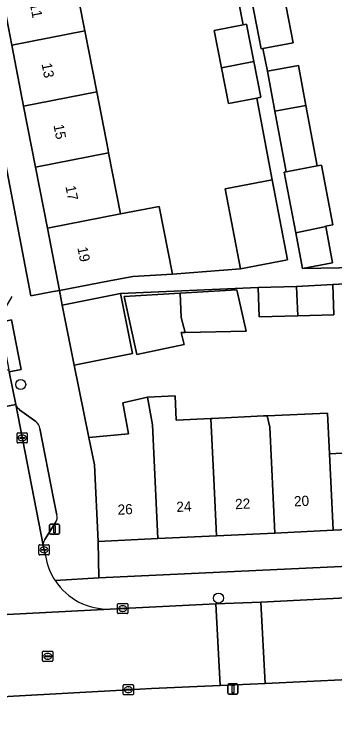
# Model space of a CAD drawing. Extents: x 159053 to 160042, y 380449 to 381423.
# Drawn here: x 159840.4 to 159871.8, y 380865.8 to 380935.9 of the extents above; entities that cross this region are included whole.
import ezdxf

# ---------------------------------------------------------------- set-up
doc = ezdxf.new("R2010")
doc.units = 0
for name, color, linetype in [('IMGEO_Berm_groen', 7, 'Continuous'), ('IMGEO_Boom', 7, 'Continuous'), ('IMGEO_Erf', 7, 'Continuous'), ('IMGEO_Kolk', 7, 'Continuous'), ('IMGEO_Lichtmast', 7, 'Continuous'), ('IMGEO_Muur', 7, 'Continuous'), ('IMGEO_Pand', 7, 'Continuous'), ('IMGEO_Pand_nummerreeks', 7, 'Continuous'), ('IMGEO_Parkeervlak_open', 7, 'Continuous'), ('IMGEO_Rijbaan_lokaal_open', 7, 'Continuous'), ('IMGEO_Rioolput', 7, 'Continuous'), ('IMGEO_Voetpad_open', 7, 'Continuous')]:
    doc.layers.add(name, color=color, linetype=linetype)

msp = doc.modelspace()

# ---------------------------------------------------------------- linework, layer by layer
at = {"layer": 'IMGEO_Berm_groen'}
msp.add_lwpolyline([(159959.824, 380861.119), (159960.216, 380871.439), (159957.703, 380871.452), (159941.767, 380871.714), (159929.567, 380871.92), (159916.501, 380872.138), (159915.273, 380872.126), (159914.096, 380872.13), (159905.029, 380872.069), (159899.01, 380871.816), (159895.755, 380871.653), (159873.175, 380870.588), (159865.01, 380870.195), (159860.577, 380869.987), (159853.852, 380869.682), (159851.567, 380869.572), (159840.308, 380868.954), (159835.02, 380868.611), (159808.442, 380866.749), (159790.225, 380865.491)], dxfattribs=at)
at = {"layer": 'IMGEO_Boom'}
for centre in [(159841.002, 380899.554), (159860.421, 380878.574)]:
    msp.add_circle(centre, 0.489, dxfattribs=at)
at = {"layer": 'IMGEO_Erf'}
for points in [[(159844.816, 380908.773), (159843.619, 380914.911), (159842.451, 380920.901), (159841.283, 380926.892), (159840.115, 380932.881), (159838.947, 380938.872), (159837.779, 380944.862), (159836.611, 380950.853), (159835.444, 380956.842), (159834.275, 380962.833), (159833.079, 380968.969), (159830.14, 380968.384), (159838.803, 380924.058), (159838.945, 380924.063), (159842.002, 380908.257), (159844.019, 380908.654)], [(159857.137, 380904.674), (159856.765, 380904.665), (159857.037, 380903.483), (159852.387, 380902.51), (159851.156, 380908.214), (159856.641, 380908.537), (159862.219, 380908.865), (159863.128, 380904.81)]]:
    msp.add_lwpolyline(points, close=True, dxfattribs=at)
for points in [[(159846.131, 380940.271), (159847.299, 380934.28), (159848.467, 380928.29), (159849.58, 380922.577), (159849.634, 380922.299), (159850.802, 380916.31), (159854.601, 380917.05), (159855.9, 380910.382), (159862.594, 380910.908), (159861.063, 380918.76), (159865.676, 380919.66), (159864.193, 380927.695), (159861.408, 380927.151), (159860.721, 380930.675), (159860.008, 380934.329), (159862.835, 380934.88), (159862.394, 380937.215)], [(159866.607, 380939.046), (159867.75, 380933.128), (159864.771, 380932.553), (159865.229, 380930.319), (159868.267, 380930.887), (159868.998, 380926.976), (159870.112, 380921.022), (159870.522, 380921.099), (159871.631, 380915.236), (159870.937, 380915.105), (159870.941, 380915.083), (159871.618, 380911.5), (159868.657, 380910.94), (159881.323, 380911.164)], [(159875.833, 380909.593), (159871.648, 380909.367), (159871.749, 380906.393), (159868.191, 380906.299), (159864.398, 380906.2), (159864.3, 380909.069), (159850.797, 380908.484), (159851.975, 380902.594), (159846.258, 380901.451), (159847.691, 380894.363), (159851.571, 380894.708), (159851.025, 380897.745), (159853.457, 380898.318), (159856.154, 380898.446), (159856.267, 380896.06), (159859.662, 380896.221), (159859.835, 380896.229), (159864.83, 380896.465), (159865.188, 380896.482), (159871.135, 380896.754), (159871.319, 380892.758), (159877.053, 380893.03)], [(159894.849, 380884.999), (159894.765, 380886.33), (159888.88, 380886.051), (159883.147, 380885.779), (159877.413, 380885.507), (159871.679, 380885.235), (159865.945, 380884.963), (159860.212, 380884.691), (159854.478, 380884.419), (159848.594, 380884.14), (159848.676, 380880.559), (159892.824, 380882.63)]]:
    msp.add_lwpolyline(points, dxfattribs=at)
at = {"layer": 'IMGEO_Kolk'}
for p, q in [((159840.647, 380893.884), (159840.647, 380894.736)), ((159840.722, 380894.81), (159841.574, 380894.81)), ((159840.906, 380894.304), (159840.906, 380894.316)), ((159841.344, 380894.267), (159840.946, 380894.267)), ((159840.949, 380894.353), (159841.347, 380894.353)), ((159841.135, 380894.59), (159841.16, 380894.59)), ((159841.39, 380894.316), (159841.39, 380894.304)), ((159841.648, 380894.736), (159841.648, 380893.884)), ((159841.574, 380893.81), (159840.722, 380893.81)), ((159841.158, 380894.03), (159841.133, 380894.03)), ((159842.79, 380882.888), (159842.79, 380883.74)), ((159842.865, 380883.814), (159843.717, 380883.814)), ((159843.791, 380883.74), (159843.791, 380882.888)), ((159843.049, 380883.308), (159843.049, 380883.32)), ((159843.487, 380883.271), (159843.089, 380883.271)), ((159843.092, 380883.357), (159843.49, 380883.357)), ((159843.301, 380883.034), (159843.276, 380883.034)), ((159843.278, 380883.594), (159843.303, 380883.594)), ((159843.533, 380883.32), (159843.533, 380883.308)), ((159843.717, 380882.814), (159842.865, 380882.814)), ((159850.582, 380878.046), (159851.434, 380878.046)), ((159850.507, 380877.12), (159850.507, 380877.972)), ((159850.766, 380877.54), (159850.766, 380877.552)), ((159851.204, 380877.503), (159850.806, 380877.503)), ((159850.809, 380877.589), (159851.207, 380877.589)), ((159850.995, 380877.826), (159851.02, 380877.826)), ((159851.25, 380877.552), (159851.25, 380877.54)), ((159851.508, 380877.972), (159851.508, 380877.12)), ((159851.434, 380877.046), (159850.582, 380877.046)), ((159851.018, 380877.266), (159850.993, 380877.266)), ((159851.066, 380869.146), (159851.066, 380869.998)), ((159851.141, 380870.072), (159851.993, 380870.072)), ((159851.368, 380869.615), (159851.766, 380869.615)), ((159851.554, 380869.852), (159851.579, 380869.852)), ((159852.067, 380869.998), (159852.067, 380869.146)), ((159851.993, 380869.072), (159851.141, 380869.072)), ((159851.325, 380869.566), (159851.325, 380869.578)), ((159851.763, 380869.529), (159851.365, 380869.529)), ((159851.577, 380869.292), (159851.552, 380869.292)), ((159851.809, 380869.578), (159851.809, 380869.566))]:
    msp.add_line(p, q, dxfattribs=at)
for points in [[(159840.647, 380893.884), (159840.647, 380894.736)], [(159840.722, 380894.81), (159841.574, 380894.81)], [(159841.648, 380894.736), (159841.648, 380893.884)], [(159841.574, 380893.81), (159840.722, 380893.81)], [(159842.79, 380882.888), (159842.79, 380883.74)], [(159842.865, 380883.814), (159843.717, 380883.814)], [(159843.791, 380883.74), (159843.791, 380882.888)], [(159843.717, 380882.814), (159842.865, 380882.814)], [(159850.582, 380878.046), (159851.434, 380878.046)], [(159850.507, 380877.12), (159850.507, 380877.972)], [(159851.508, 380877.972), (159851.508, 380877.12)], [(159851.434, 380877.046), (159850.582, 380877.046)], [(159851.066, 380869.146), (159851.066, 380869.998)], [(159851.141, 380870.072), (159851.993, 380870.072)], [(159852.067, 380869.998), (159852.067, 380869.146)], [(159851.993, 380869.072), (159851.141, 380869.072)]]:
    msp.add_lwpolyline(points, dxfattribs=at)
for centre, radius, start, end in [((159840.724, 380894.734), 0.0765, 91.55205, 178.44795), ((159840.724, 380894.734), 0.0765, 91.55205, 178.44795), ((159840.946, 380894.313), 0.0403, 85.87752, 175.75265), ((159840.943, 380894.303), 0.0366, 178.93798, 274.71019), ((159841.347, 380894.31), 0.043, 264.86636, 352.45326), ((159841.351, 380894.315), 0.0386, 1.73085, 96.63898), ((159841.572, 380894.734), 0.0765, 1.55205, 88.44795), ((159841.572, 380894.734), 0.0765, 1.55205, 88.44795), ((159840.724, 380893.886), 0.0765, 181.55205, 268.44795), ((159840.724, 380893.886), 0.0765, 181.55205, 268.44795), ((159841.572, 380893.886), 0.0765, 271.55205, 358.44795), ((159841.572, 380893.886), 0.0765, 271.55205, 358.44795), ((159842.867, 380883.738), 0.0765, 91.55205, 178.44795), ((159842.867, 380883.738), 0.0765, 91.55205, 178.44795), ((159843.715, 380883.738), 0.0765, 1.55205, 88.44795), ((159843.715, 380883.738), 0.0765, 1.55205, 88.44795), ((159843.089, 380883.317), 0.0403, 85.87752, 175.75265), ((159843.086, 380883.307), 0.0366, 178.93798, 274.71019), ((159843.49, 380883.314), 0.043, 264.86636, 352.45326), ((159843.494, 380883.319), 0.0386, 1.73085, 96.63898), ((159842.867, 380882.89), 0.0765, 181.55205, 268.44795), ((159842.867, 380882.89), 0.0765, 181.55205, 268.44795), ((159843.715, 380882.89), 0.0765, 271.55205, 358.44795), ((159843.715, 380882.89), 0.0765, 271.55205, 358.44795), ((159850.584, 380877.97), 0.0765, 91.55205, 178.44795), ((159850.584, 380877.97), 0.0765, 91.55205, 178.44795), ((159851.432, 380877.97), 0.0765, 1.55205, 88.44795), ((159851.432, 380877.97), 0.0765, 1.55205, 88.44795), ((159850.806, 380877.549), 0.0403, 85.87752, 175.75265), ((159850.803, 380877.539), 0.0366, 178.93798, 274.71019), ((159851.207, 380877.546), 0.043, 264.86636, 352.45326), ((159851.211, 380877.551), 0.0386, 1.73085, 96.63898), ((159850.584, 380877.122), 0.0765, 181.55205, 268.44795), ((159850.584, 380877.122), 0.0765, 181.55205, 268.44795), ((159851.432, 380877.122), 0.0765, 271.55205, 358.44795), ((159851.432, 380877.122), 0.0765, 271.55205, 358.44795), ((159851.143, 380869.996), 0.0765, 91.55205, 178.44795), ((159851.143, 380869.996), 0.0765, 91.55205, 178.44795), ((159851.365, 380869.575), 0.0403, 85.87752, 175.75265), ((159851.77, 380869.577), 0.0386, 1.73085, 96.63898), ((159851.991, 380869.996), 0.0765, 1.55205, 88.44795), ((159851.991, 380869.996), 0.0765, 1.55205, 88.44795), ((159851.143, 380869.148), 0.0765, 181.55205, 268.44795), ((159851.143, 380869.148), 0.0765, 181.55205, 268.44795), ((159851.362, 380869.565), 0.0366, 178.93798, 274.71019), ((159851.766, 380869.572), 0.043, 264.86636, 352.45326), ((159851.991, 380869.148), 0.0765, 271.55205, 358.44795), ((159851.991, 380869.148), 0.0765, 271.55205, 358.44795)]:
    msp.add_arc(centre, radius, start, end, dxfattribs=at)
for centre, major_axis, ratio, start_param, end_param in [((159841.134, 380894.31), (-0.387, 0.002), 0.722429, 4.712389, 7.853982), ((159841.159, 380894.31), (-0.39, 0.002), 0.717154, 1.570796, 4.712389), ((159843.277, 380883.314), (-0.387, 0.002), 0.722429, 4.712389, 7.853982), ((159843.302, 380883.314), (-0.39, 0.002), 0.717154, 1.570796, 4.712389), ((159850.994, 380877.546), (-0.387, 0.002), 0.722429, 4.712389, 7.853982), ((159851.019, 380877.546), (-0.39, 0.002), 0.717154, 1.570796, 4.712389), ((159851.553, 380869.572), (-0.387, 0.002), 0.722429, 4.712389, 7.853982), ((159851.578, 380869.572), (-0.39, 0.002), 0.717154, 1.570796, 4.712389)]:
    msp.add_ellipse(centre, major_axis=major_axis, ratio=ratio, start_param=start_param, end_param=end_param, dxfattribs=at)
at = {"layer": 'IMGEO_Lichtmast'}
for p, q in [((159843.822, 380884.945), (159843.822, 380885.745)), ((159843.822, 380885.745), (159843.822, 380884.945)), ((159843.922, 380885.845), (159844.712, 380885.845)), ((159844.712, 380885.845), (159843.922, 380885.845)), ((159844.812, 380885.745), (159844.812, 380884.945)), ((159844.812, 380884.945), (159844.812, 380885.745)), ((159844.712, 380884.845), (159843.922, 380884.845)), ((159843.922, 380884.845), (159844.712, 380884.845)), ((159861.338, 380869.238), (159861.338, 380870.038)), ((159861.338, 380870.038), (159861.338, 380869.238)), ((159861.438, 380870.138), (159862.228, 380870.138)), ((159862.228, 380870.138), (159861.438, 380870.138)), ((159862.328, 380870.038), (159862.328, 380869.238)), ((159862.328, 380869.238), (159862.328, 380870.038)), ((159862.228, 380869.138), (159861.438, 380869.138)), ((159861.438, 380869.138), (159862.228, 380869.138))]:
    msp.add_line(p, q, dxfattribs=at)
for points in [[(159844.242, 380885.72), (159844.392, 380885.72), (159844.392, 380884.97), (159844.242, 380884.97), (159844.242, 380885.72)], [(159861.758, 380870.013), (159861.908, 380870.013), (159861.908, 380869.263), (159861.758, 380869.263), (159861.758, 380870.013)]]:
    msp.add_lwpolyline(points, dxfattribs=at)
for centre, start, end in [((159843.922, 380885.745), 90, 180), ((159843.922, 380885.745), 90, 180), ((159844.712, 380885.745), 0, 90), ((159844.712, 380885.745), 360, 90), ((159843.922, 380884.945), 180, 270), ((159843.922, 380884.945), 180, 270), ((159844.712, 380884.945), 270, 0), ((159844.712, 380884.945), 270, 0), ((159861.438, 380870.038), 90, 180), ((159861.438, 380870.038), 90, 180), ((159862.228, 380870.038), 0, 90), ((159862.228, 380870.038), 360, 90), ((159861.438, 380869.238), 180, 270), ((159861.438, 380869.238), 180, 270), ((159862.228, 380869.238), 270, 0), ((159862.228, 380869.238), 270, 0)]:
    msp.add_arc(centre, 0.1, start, end, dxfattribs=at)
at = {"layer": 'IMGEO_Muur'}
msp.add_lwpolyline([(159846.258, 380901.451), (159847.691, 380894.363)], dxfattribs=at)
at = {"layer": 'IMGEO_Pand'}
for points in [[(159846.131, 380940.271), (159838.947, 380938.872), (159840.115, 380932.881), (159847.299, 380934.28)], [(159866.607, 380939.046), (159866.422, 380939.006), (159863.475, 380938.449), (159864.619, 380932.524), (159864.771, 380932.553), (159867.75, 380933.128)], [(159862.835, 380934.88), (159860.008, 380934.329), (159860.721, 380930.675), (159863.897, 380931.293), (159863.184, 380934.948)], [(159848.467, 380928.29), (159847.299, 380934.28), (159840.115, 380932.881), (159841.283, 380926.892)], [(159863.897, 380931.293), (159860.721, 380930.675), (159861.408, 380927.151), (159864.193, 380927.695), (159864.583, 380927.771)], [(159865.229, 380930.319), (159865.961, 380926.407), (159868.998, 380926.976), (159868.267, 380930.887)], [(159848.467, 380928.29), (159841.283, 380926.892), (159842.451, 380920.901), (159849.634, 380922.299), (159849.58, 380922.577)], [(159868.998, 380926.976), (159865.961, 380926.407), (159867.075, 380920.448), (159870.112, 380921.022)], [(159849.634, 380922.299), (159842.451, 380920.901), (159843.619, 380914.911), (159850.802, 380916.31)], [(159870.522, 380921.099), (159870.112, 380921.022), (159867.075, 380920.448), (159866.867, 380920.409), (159867.995, 380914.444), (159870.941, 380915.083), (159870.937, 380915.105), (159871.631, 380915.236)], [(159862.594, 380910.908), (159867.207, 380911.808), (159865.676, 380919.66), (159861.063, 380918.76)], [(159850.802, 380916.31), (159843.619, 380914.911), (159844.816, 380908.773), (159849.724, 380909.73), (159851.999, 380910.173), (159855.9, 380910.382), (159854.601, 380917.05)], [(159870.941, 380915.083), (159867.995, 380914.444), (159868.657, 380910.94), (159871.618, 380911.5)], [(159856.641, 380908.537), (159856.747, 380906.133), (159857.137, 380904.674), (159863.128, 380904.81), (159862.219, 380908.865)], [(159868.065, 380909.167), (159864.3, 380909.069), (159864.398, 380906.2), (159868.191, 380906.299)], [(159871.648, 380909.367), (159868.065, 380909.167), (159868.191, 380906.299), (159871.749, 380906.393)], [(159845.08, 380907.341), (159846.258, 380901.451), (159851.975, 380902.594), (159850.797, 380908.484)], [(159856.641, 380908.537), (159851.156, 380908.214), (159852.387, 380902.51), (159857.037, 380903.483), (159856.765, 380904.665), (159857.137, 380904.674), (159856.747, 380906.133)], [(159859.662, 380896.221), (159856.267, 380896.06), (159856.154, 380898.446), (159853.457, 380898.318), (159853.945, 380895.598), (159854.478, 380884.419), (159860.212, 380884.691), (159859.945, 380890.296), (159859.853, 380892.214)], [(159854.478, 380884.419), (159853.945, 380895.598), (159853.457, 380898.318), (159851.025, 380897.745), (159851.571, 380894.708), (159847.691, 380894.363), (159848.237, 380891.663), (159848.594, 380884.14)], [(159865.447, 380895.377), (159865.188, 380896.482), (159864.83, 380896.465), (159859.835, 380896.229), (159859.662, 380896.221), (159859.853, 380892.214), (159859.945, 380890.296), (159860.212, 380884.691), (159865.945, 380884.963)], [(159865.188, 380896.482), (159865.447, 380895.377), (159865.945, 380884.963), (159871.679, 380885.235), (159871.319, 380892.758), (159871.135, 380896.754)], [(159871.319, 380892.758), (159871.679, 380885.235), (159877.413, 380885.507), (159877.053, 380893.03)]]:
    msp.add_lwpolyline(points, close=True, dxfattribs=at)
at = {"layer": 'IMGEO_Parkeervlak_open'}
for points in [[(159840.508, 380897.6), (159843.199, 380883.773)], [(159842.472, 380895.923), (159840.899, 380897.077)], [(159844.538, 380886.761), (159844.513, 380886.89), (159844.233, 380888.358), (159842.871, 380895.234)], [(159843.37, 380884.318), (159844.417, 380885.998)]]:
    msp.add_lwpolyline(points, dxfattribs=at)
for centre, radius, start, end in [((159841.468, 380897.91), 1.009, 197.89734, 235.66697), ((159841.974, 380895.175), 0.899, 3.78637, 56.3639), ((159843.713, 380886.501), 0.865, 324.46575, 17.51189), ((159844.013, 380883.817), 0.816, 142.08178, 183.07853)]:
    msp.add_arc(centre, radius, start, end, dxfattribs=at)
at = {"layer": 'IMGEO_Rijbaan_lokaal_open'}
for points in [[(159835.743, 380900.148), (159835.793, 380899.892), (159836.315, 380897.222), (159836.401, 380896.782), (159840.508, 380897.6), (159839.881, 380900.803), (159839.845, 380900.987)], [(159864.572, 380878.18), (159860.164, 380877.998), (159860.577, 380869.987), (159865.01, 380870.195)]]:
    msp.add_lwpolyline(points, close=True, dxfattribs=at)
for points in [[(159843.427, 380882.742), (159843.291, 380883.314), (159843.243, 380883.544), (159843.199, 380883.773), (159840.508, 380897.6), (159836.401, 380896.782), (159839.174, 380883.089), (159839.215, 380882.889), (159839.24, 380882.649), (159839.292, 380882.276)], [(159954.179, 380879.598), (159953.289, 380879.613), (159941.896, 380879.762), (159922.563, 380880.014), (159915.249, 380880.125), (159914.392, 380880.141), (159897.41, 380879.832), (159895.154, 380879.702), (159872.937, 380878.586), (159864.572, 380878.18), (159865.01, 380870.195), (159873.175, 380870.588), (159895.755, 380871.653), (159899.01, 380871.816), (159905.029, 380872.069), (159914.096, 380872.13), (159915.273, 380872.126), (159916.501, 380872.138), (159929.567, 380871.92), (159941.767, 380871.714), (159957.703, 380871.452), (159957.782, 380877.386)], [(159773.274, 380872.311), (159771.754, 380872.193), (159761.386, 380871.43), (159761.698, 380867.429), (159762.009, 380863.451), (159772.719, 380864.21), (159788.948, 380865.369), (159790.225, 380865.491), (159808.442, 380866.749), (159835.02, 380868.611), (159840.308, 380868.954), (159851.567, 380869.572), (159853.852, 380869.682), (159860.577, 380869.987), (159860.164, 380877.998)], [(159860.164, 380877.998), (159851.008, 380877.546), (159849.799, 380877.499), (159835.225, 380876.73)], [(159835.225, 380876.73), (159849.799, 380877.499)]]:
    msp.add_lwpolyline(points, dxfattribs=at)
for centre, radius, start, end in [((159849.565, 380883.718), 6.215, 189.03161, 213.39475), ((159849.575, 380883.719), 6.224, 213.35557, 272.06144)]:
    msp.add_arc(centre, radius, start, end, dxfattribs=at)
at = {"layer": 'IMGEO_Rioolput'}
for p, q in [((159843.152, 380872.432), (159843.152, 380873.284)), ((159843.227, 380873.358), (159844.079, 380873.358)), ((159843.64, 380873.138), (159843.665, 380873.138)), ((159844.153, 380873.284), (159844.153, 380872.432)), ((159843.411, 380872.852), (159843.411, 380872.864)), ((159843.849, 380872.815), (159843.451, 380872.815)), ((159843.454, 380872.901), (159843.852, 380872.901)), ((159843.663, 380872.578), (159843.638, 380872.578)), ((159843.895, 380872.864), (159843.895, 380872.852)), ((159844.079, 380872.358), (159843.227, 380872.358))]:
    msp.add_line(p, q, dxfattribs=at)
for points in [[(159843.152, 380872.432), (159843.152, 380873.284)], [(159843.227, 380873.358), (159844.079, 380873.358)], [(159844.153, 380873.284), (159844.153, 380872.432)], [(159844.079, 380872.358), (159843.227, 380872.358)]]:
    msp.add_lwpolyline(points, dxfattribs=at)
for centre, radius, start, end in [((159843.229, 380873.282), 0.0765, 91.55205, 178.44795), ((159843.229, 380873.282), 0.0765, 91.55205, 178.44795), ((159844.077, 380873.282), 0.0765, 1.55205, 88.44795), ((159844.077, 380873.282), 0.0765, 1.55205, 88.44795), ((159843.229, 380872.434), 0.0765, 181.55205, 268.44795), ((159843.229, 380872.434), 0.0765, 181.55205, 268.44795), ((159843.451, 380872.861), 0.0403, 85.87752, 175.75265), ((159843.448, 380872.851), 0.0366, 178.93798, 274.71019), ((159843.852, 380872.858), 0.043, 264.86636, 352.45326), ((159843.856, 380872.863), 0.0386, 1.73085, 96.63898), ((159844.077, 380872.434), 0.0765, 271.55205, 358.44795), ((159844.077, 380872.434), 0.0765, 271.55205, 358.44795)]:
    msp.add_arc(centre, radius, start, end, dxfattribs=at)
for centre, major_axis, ratio, start_param, end_param in [((159843.639, 380872.858), (-0.387, 0.002), 0.722429, 4.712389, 7.853982), ((159843.664, 380872.858), (-0.39, 0.002), 0.717154, 1.570796, 4.712389)]:
    msp.add_ellipse(centre, major_axis=major_axis, ratio=ratio, start_param=start_param, end_param=end_param, dxfattribs=at)
at = {"layer": 'IMGEO_Voetpad_open'}
for points in [[(159881.323, 380911.164), (159868.657, 380910.94), (159867.995, 380914.444), (159866.867, 380920.409), (159867.075, 380920.448), (159865.961, 380926.407), (159865.229, 380930.319), (159864.771, 380932.553), (159864.619, 380932.524), (159863.475, 380938.449), (159862.665, 380942.642), (159862.871, 380942.682), (159862.44, 380944.607), (159861.338, 380950.497), (159860.659, 380954.129), (159860.205, 380956.433), (159858.997, 380962.57), (159859.265, 380962.621), (159857.78, 380970.479), (159860.505, 380970.994), (159873.309, 380971.804)], [(159844.376, 380880.297), (159848.676, 380880.559), (159848.594, 380884.14), (159848.237, 380891.663), (159847.691, 380894.363), (159846.258, 380901.451), (159845.08, 380907.341), (159844.816, 380908.773), (159844.019, 380908.654), (159842.002, 380908.257), (159838.945, 380924.063), (159838.803, 380924.058), (159830.14, 380968.384)], [(159862.394, 380937.215), (159862.835, 380934.88), (159863.184, 380934.948), (159863.897, 380931.293), (159864.583, 380927.771), (159864.193, 380927.695), (159865.676, 380919.66), (159867.207, 380911.808), (159862.594, 380910.908), (159855.9, 380910.382), (159851.999, 380910.173), (159849.724, 380909.73), (159844.816, 380908.773), (159845.08, 380907.341), (159850.797, 380908.484), (159864.3, 380909.069), (159868.065, 380909.167), (159871.648, 380909.367), (159875.833, 380909.593)], [(159840.117, 380908.201), (159839.077, 380906.404), (159838.884, 380905.83), (159838.926, 380905.661), (159840.107, 380905.916), (159841.037, 380901.032), (159839.881, 380900.803), (159840.508, 380897.6)], [(159840.899, 380897.077), (159842.472, 380895.923)], [(159842.871, 380895.234), (159844.233, 380888.358), (159844.513, 380886.89), (159844.538, 380886.761)], [(159844.417, 380885.998), (159843.37, 380884.318)], [(159843.199, 380883.773), (159843.243, 380883.544), (159843.291, 380883.314), (159843.427, 380882.742)], [(159899.69, 380881.084), (159901.054, 380882.944), (159892.824, 380882.63), (159848.676, 380880.559), (159844.376, 380880.297)], [(159849.799, 380877.499), (159851.008, 380877.546), (159860.164, 380877.998), (159864.572, 380878.18), (159872.937, 380878.586), (159895.154, 380879.702), (159897.41, 380879.832)]]:
    msp.add_lwpolyline(points, dxfattribs=at)
msp.add_lwpolyline([(159838.926, 380905.661), (159839.845, 380900.987), (159839.881, 380900.803), (159841.037, 380901.032), (159840.107, 380905.916)], close=True, dxfattribs=at)
for centre, radius, start, end in [((159841.468, 380897.91), 1.009, 197.89734, 235.66697), ((159841.974, 380895.175), 0.899, 3.78637, 56.3639), ((159843.713, 380886.501), 0.865, 324.46575, 17.51189), ((159844.013, 380883.817), 0.816, 142.08178, 183.07853), ((159849.565, 380883.718), 6.215, 189.03161, 213.39475), ((159849.575, 380883.719), 6.224, 213.35557, 272.06144)]:
    msp.add_arc(centre, radius, start, end, dxfattribs=at)

# ---------------------------------------------------------------- texts
at = {"layer": 'IMGEO_Pand_nummerreeks'}
for s, rotation, p in [('11', 281.03309, (159841.889, 380936.953)), ('13', 281.03309, (159843.041, 380931.046)), ('15', 281.03496, (159844.215, 380925.026)), ('17', 281.03496, (159845.389, 380919.006)), ('19', 281.03496, (159846.563, 380912.987)), ('20', 2.71564, (159867.852, 380887.576)), ('26', 2.71564, (159850.535, 380886.755)), ('24', 2.71582, (159856.307, 380887.028)), ('22', 2.71582, (159862.075, 380887.302))]:
    msp.add_text(s, height=1, rotation=rotation, dxfattribs=at).set_placement(p)

doc.saveas('drawing.dxf')
